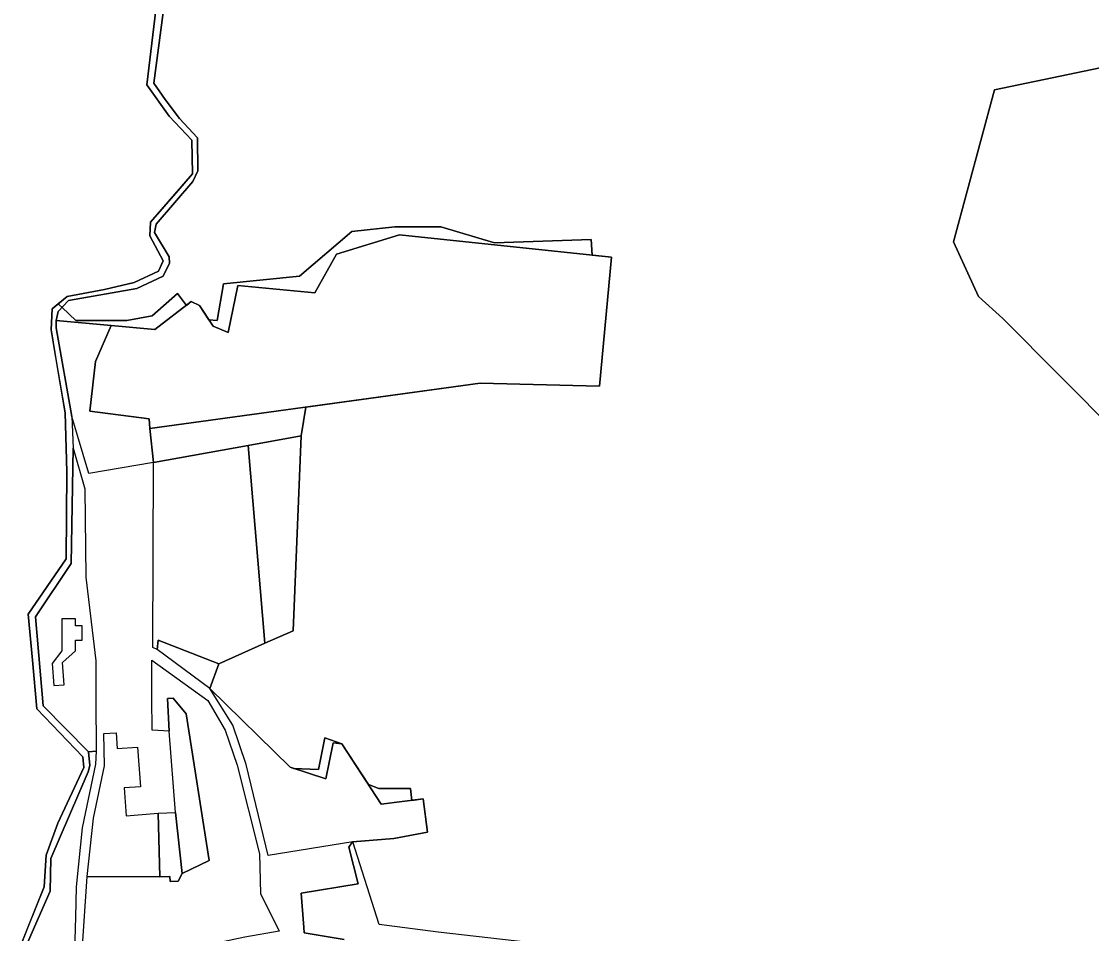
# Model space of a CAD drawing. Extents: x -477304 to -465429, y -1159113 to -1149210.
# Drawn here: x -476568.2 to -476230.8, y -1152359.7 to -1152072.3 of the extents above; entities that cross this region are included whole.
import ezdxf

# ---------------------------------------------------------------- set-up
doc = ezdxf.new("R2010")
doc.units = 0
for name, color, linetype in [('BPEJ_s', 7, 'Continuous'), ('PUPFL_s', 7, 'Continuous'), ('trav_porost_s', 7, 'Continuous'), ('voda_s', 7, 'Continuous'), ('zahrada_s', 7, 'Continuous')]:
    doc.layers.add(name, color=color, linetype=linetype)

msp = doc.modelspace()

# ---------------------------------------------------------------- linework, layer by layer
at = {"layer": 'BPEJ_s'}
for p, q in [((-476557, -1152180.51), (-476554.46, -1152195.59)), ((-476566.25, -1152357.99), (-476568.21, -1152362.8))]:
    msp.add_line(p, q, dxfattribs=at)
for points in [[(-476525.87, -1152068.6), (-476528.64, -1152092.22), (-476521.66, -1152102.16), (-476514.44, -1152109.7), (-476514.21, -1152120.26), (-476518.91, -1152125.66), (-476527.49, -1152135.52), (-476527.68, -1152139.86), (-476523.5, -1152147.7), (-476525.03, -1152150.99), (-476532.63, -1152154.51), (-476542, -1152156.74), (-476553.75, -1152158.97), (-476556.58, -1152161.27), (-476556.58, -1152161.27), (-476556.27, -1152161.56), (-476555.38, -1152162.4), (-476551, -1152166.5), (-476535, -1152166.5), (-476527, -1152165), (-476519, -1152158), (-476516.2, -1152161.73), (-476514.68, -1152160.57), (-476512.05, -1152161.75), (-476509.06, -1152166.3), (-476506.5, -1152166.5), (-476504.5, -1152155), (-476480.5, -1152152.5), (-476464, -1152138.5), (-476450.5, -1152137), (-476436, -1152137), (-476419, -1152142), (-476388.5, -1152141), (-476388.22, -1152145.88), (-476382.18, -1152146.51), (-476385.91, -1152187.25), (-476423.55, -1152186.24), (-476478.55, -1152193.81), (-476480.01, -1152202.83), (-476482.5, -1152264.31), (-476491.42, -1152268.25), (-476506, -1152274.68), (-476508.77, -1152282.44), (-476483.41, -1152307.32), (-476482.38, -1152307.66), (-476474.5, -1152308), (-476472.5, -1152298), (-476467.14, -1152299.95), (-476458.75, -1152312.78), (-476455.5, -1152314), (-476445.5, -1152314), (-476445.13, -1152317.75), (-476441.56, -1152317.3), (-476440.2, -1152327.75), (-476450.78, -1152329.77), (-476463.76, -1152330.8), (-476465, -1152332.5), (-476462, -1152344), (-476480, -1152347), (-476479.14, -1152357.79), (-476479, -1152359.5), (-476466.41, -1152361.6)], [(-476466.41, -1152361.6), (-476479, -1152359.5), (-476479.14, -1152357.79), (-476480, -1152347), (-476462, -1152344), (-476465, -1152332.5), (-476463.76, -1152330.8), (-476450.78, -1152329.77), (-476440.2, -1152327.75), (-476441.56, -1152317.3), (-476445.13, -1152317.75), (-476445.5, -1152314), (-476455.5, -1152314), (-476458.75, -1152312.78), (-476467.14, -1152299.95), (-476472.5, -1152298), (-476474.5, -1152308), (-476482.38, -1152307.66), (-476483.41, -1152307.32), (-476508.77, -1152282.44), (-476506, -1152274.68), (-476491.42, -1152268.25), (-476482.5, -1152264.31), (-476480.01, -1152202.83), (-476478.55, -1152193.81), (-476423.55, -1152186.24), (-476385.91, -1152187.25), (-476382.18, -1152146.51), (-476388.22, -1152145.88), (-476388.5, -1152141), (-476419, -1152142), (-476436, -1152137), (-476450.5, -1152137), (-476464, -1152138.5), (-476480.5, -1152152.5), (-476504.5, -1152155), (-476506.5, -1152166.5), (-476509.06, -1152166.3), (-476512.05, -1152161.75), (-476514.68, -1152160.57), (-476516.2, -1152161.73), (-476519, -1152158), (-476527, -1152165), (-476535, -1152166.5), (-476551, -1152166.5), (-476555.38, -1152162.4), (-476556.27, -1152161.56), (-476556.58, -1152161.27), (-476556.58, -1152161.27), (-476558.47, -1152162.8), (-476558.86, -1152169.5), (-476557, -1152180.51)], [(-476554.46, -1152195.59), (-476553.88, -1152214.15), (-476554.05, -1152241.59), (-476566.1, -1152259.03), (-476564.76, -1152273.56), (-476563.39, -1152288.87), (-476548.87, -1152304.07), (-476548.55, -1152307.33), (-476556.68, -1152324.97), (-476560.45, -1152335.06), (-476560.98, -1152345.04), (-476566.25, -1152357.99)]]:
    msp.add_lwpolyline(points, dxfattribs=at)
at = {"layer": 'PUPFL_s'}
for points in [[(-476404.5, -1152362.91), (-476436.83, -1152359.28), (-476455.37, -1152356.91), (-476463.75, -1152330.8), (-476450.78, -1152329.77), (-476440.2, -1152327.75), (-476441.56, -1152317.3), (-476454.72, -1152318.95), (-476467.14, -1152299.95), (-476469.86, -1152299.59), (-476472.22, -1152310.99), (-476483.41, -1152307.32), (-476508.77, -1152282.44), (-476525.38, -1152270.19), (-476525.05, -1152267.28), (-476506, -1152274.68), (-476491.42, -1152268.25), (-476482.5, -1152264.31), (-476480.01, -1152202.83), (-476496.68, -1152205.86), (-476526.59, -1152211.29), (-476527.76, -1152200.59), (-476423.55, -1152186.24), (-476385.91, -1152187.25), (-476382.18, -1152146.51), (-476448.98, -1152139.5), (-476468.84, -1152145.56), (-476475.73, -1152157.83), (-476499.98, -1152155.48), (-476503.03, -1152170.33), (-476507.74, -1152168.31), (-476512.05, -1152161.75), (-476514.68, -1152160.57), (-476526.17, -1152169.32), (-476539.92, -1152168.08), (-476557.2, -1152166.56), (-476556.58, -1152163.64), (-476553.31, -1152160.25), (-476531.84, -1152156.41), (-476523.56, -1152152.57), (-476521.55, -1152148.48), (-476521.57, -1152146.41), (-476526.27, -1152138.79), (-476525.76, -1152136.13), (-476514.18, -1152122.68), (-476512.53, -1152119.31), (-476512.63, -1152108.95), (-476518.32, -1152102.81), (-476522.92, -1152096.81), (-476526.48, -1152091.71), (-476523.56, -1152069.46)], [(-476209.86, -1152083.11), (-476261.39, -1152093.82), (-476274.27, -1152141.69), (-476266.38, -1152158.97), (-476258.69, -1152165.85), (-476186.64, -1152238.36)], [(-476186.64, -1152238.36), (-476258.69, -1152165.85), (-476266.38, -1152158.97), (-476274.27, -1152141.69), (-476261.39, -1152093.82), (-476209.86, -1152083.11)]]:
    msp.add_lwpolyline(points, dxfattribs=at)
at = {"layer": 'trav_porost_s'}
for points in [[(-476423.55, -1152186.24), (-476527.76, -1152200.59), (-476527.9, -1152197.51), (-476546.61, -1152195.04), (-476544.85, -1152179.41), (-476539.92, -1152168.08), (-476526.17, -1152169.32), (-476514.68, -1152160.57), (-476512.05, -1152161.75), (-476507.74, -1152168.31), (-476503.03, -1152170.33), (-476499.98, -1152155.48), (-476475.73, -1152157.83), (-476468.84, -1152145.56), (-476448.98, -1152139.5), (-476382.18, -1152146.51), (-476385.91, -1152187.25)], [(-476546.99, -1152214.75), (-476552.33, -1152196.79), (-476557.28, -1152168.83), (-476557.2, -1152166.56), (-476539.92, -1152168.08), (-476544.85, -1152179.41), (-476546.61, -1152195.04), (-476527.9, -1152197.51), (-476527.76, -1152200.59), (-476526.59, -1152211.29)], [(-476480.01, -1152202.83), (-476482.5, -1152264.31), (-476491.42, -1152268.25), (-476496.68, -1152205.86)], [(-476548.24, -1152219.55), (-476547.91, -1152247.45), (-476544.75, -1152273.74), (-476544.78, -1152285.72), (-476544.61, -1152302.26), (-476547.07, -1152302.49), (-476561.32, -1152287.97), (-476563.75, -1152259.95), (-476552.54, -1152243.08), (-476551.88, -1152206.71)], [(-476526.74, -1152269.52), (-476526.59, -1152211.29), (-476496.68, -1152205.86), (-476491.42, -1152268.25), (-476506, -1152274.68), (-476525.05, -1152267.28), (-476525.38, -1152270.19)], [(-476551.16, -1152267.23), (-476549.05, -1152267.24), (-476549.04, -1152262.78), (-476551.15, -1152262.77), (-476551.14, -1152260.49), (-476555.45, -1152260.48), (-476555.48, -1152270.6), (-476558.52, -1152274.58), (-476557.98, -1152281.58), (-476554.76, -1152281.33), (-476555.3, -1152274.33), (-476551.17, -1152270.61)], [(-476503.94, -1152295.64), (-476500.16, -1152306.68), (-476493.08, -1152334.64), (-476492.77, -1152347.08), (-476486.9, -1152358.98), (-476497.8, -1152360.84), (-476518.06, -1152365.19), (-476546.51, -1152370.87), (-476549.48, -1152371.46), (-476547.52, -1152341.73), (-476524.56, -1152341.88), (-476521.42, -1152341.78), (-476521.34, -1152343.33), (-476518.73, -1152343.19), (-476517.52, -1152340.82), (-476509.01, -1152336.72), (-476516.21, -1152290.48), (-476520.36, -1152285.49), (-476522.09, -1152285.66), (-476521.59, -1152295.97), (-476526.94, -1152295.64), (-476527.03, -1152285.51), (-476527.13, -1152273.57), (-476509.38, -1152286.28)], [(-476501.53, -1152294.01), (-476508.77, -1152282.44), (-476483.41, -1152307.32), (-476472.22, -1152310.99), (-476469.86, -1152299.59), (-476467.14, -1152299.95), (-476454.72, -1152318.95), (-476441.56, -1152317.3), (-476440.2, -1152327.75), (-476450.78, -1152329.77), (-476463.75, -1152330.8), (-476490.43, -1152335.09), (-476497.35, -1152306.4)], [(-476521.59, -1152295.97), (-476522.09, -1152285.66), (-476520.36, -1152285.49), (-476516.21, -1152290.48), (-476509.01, -1152336.72), (-476517.52, -1152340.82), (-476519.58, -1152321.52)], [(-476566.74, -1152363.58), (-476559.16, -1152346.31), (-476558.89, -1152336.06), (-476547.16, -1152308.79), (-476546.63, -1152306.75), (-476547.07, -1152302.49), (-476544.61, -1152302.26), (-476544.86, -1152306.38), (-476549.02, -1152326.36), (-476550.97, -1152344.94), (-476551.18, -1152354.5), (-476551.93, -1152379.15), (-476557.3, -1152381.34), (-476565.56, -1152368.23)], [(-476521.34, -1152343.33), (-476521.42, -1152341.78), (-476524.56, -1152341.88), (-476525.06, -1152321.8), (-476519.58, -1152321.52), (-476517.52, -1152340.82), (-476518.73, -1152343.19)]]:
    msp.add_lwpolyline(points, close=True, dxfattribs=at)
at = {"layer": 'voda_s'}
for points in [[(-476568.21, -1152362.8), (-476560.98, -1152345.04), (-476560.45, -1152335.06), (-476556.68, -1152324.97), (-476548.55, -1152307.33), (-476548.87, -1152304.07), (-476563.39, -1152288.87), (-476564.76, -1152273.56), (-476566.1, -1152259.03), (-476554.05, -1152241.59), (-476553.88, -1152214.15), (-476554.46, -1152195.59), (-476558.86, -1152169.5), (-476558.47, -1152162.8), (-476553.75, -1152158.97), (-476542, -1152156.74), (-476532.63, -1152154.51), (-476525.03, -1152150.99), (-476523.5, -1152147.7), (-476527.68, -1152139.86), (-476527.49, -1152135.52), (-476514.21, -1152120.26), (-476514.44, -1152109.7), (-476521.66, -1152102.16), (-476528.64, -1152092.22), (-476525.87, -1152068.6)], [(-476523.56, -1152069.46), (-476526.48, -1152091.71), (-476522.92, -1152096.81), (-476518.32, -1152102.81), (-476512.63, -1152108.95), (-476512.53, -1152119.31), (-476514.18, -1152122.68), (-476525.76, -1152136.13), (-476526.27, -1152138.79), (-476521.57, -1152146.41), (-476521.55, -1152148.48), (-476523.56, -1152152.57), (-476531.84, -1152156.41), (-476553.31, -1152160.25), (-476556.58, -1152163.64), (-476557.2, -1152166.56), (-476557.28, -1152168.83), (-476552.33, -1152196.79), (-476551.88, -1152206.71), (-476552.54, -1152243.08), (-476563.75, -1152259.95), (-476561.32, -1152287.97), (-476547.07, -1152302.49), (-476546.63, -1152306.75), (-476547.16, -1152308.79), (-476558.89, -1152336.06), (-476559.16, -1152346.31), (-476566.74, -1152363.58)]]:
    msp.add_lwpolyline(points, dxfattribs=at)
at = {"layer": 'zahrada_s'}
msp.add_lwpolyline([(-476537.99, -1152301.41), (-476531.6, -1152300.97), (-476530.7, -1152313.46), (-476535.84, -1152313.81), (-476535.22, -1152322.57), (-476525.06, -1152321.8), (-476524.56, -1152341.88), (-476547.52, -1152341.73), (-476545.44, -1152323.35), (-476541.99, -1152306.82), (-476542.22, -1152296.68), (-476538.28, -1152296.41)], close=True, dxfattribs=at)

doc.saveas('drawing.dxf')
